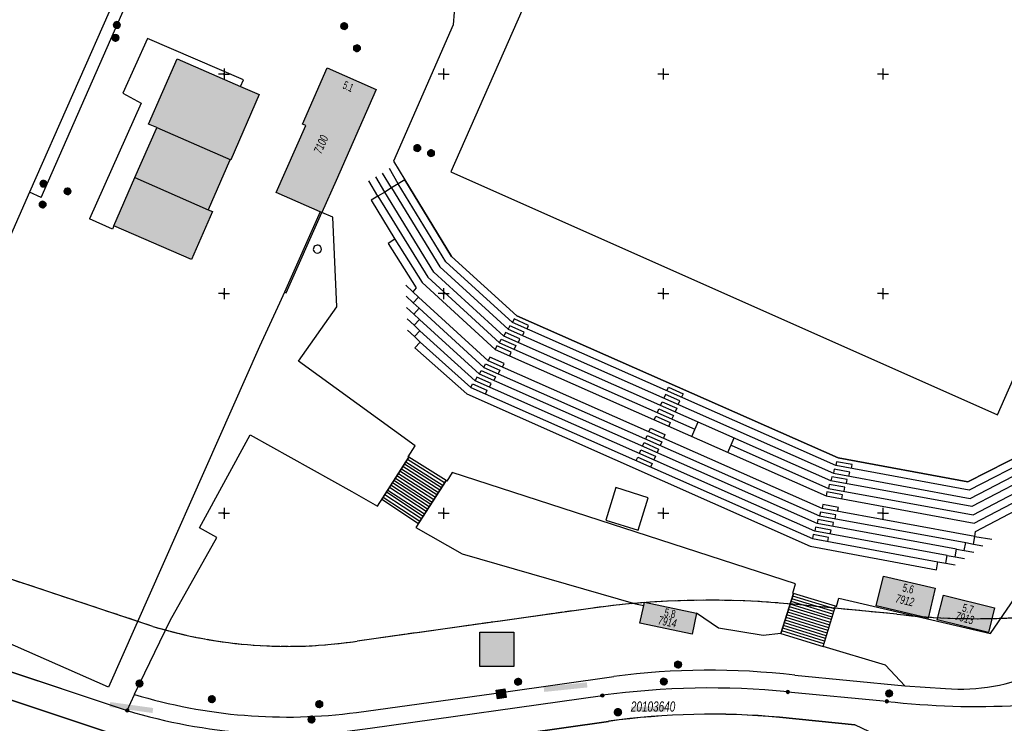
# Model space of a CAD drawing. Header units: metres. Extents: x 2695560 to 2696939, y 1260491 to 1262050.
# Tile 905 of 1005: x 2696253 to 2696365, y 1261801 to 1261881. Entities that reach past the tile are written whole.
import ezdxf

# ---------------------------------------------------------------- set-up
doc = ezdxf.new("R2010")
doc.units = ezdxf.units.M
doc.linetypes.add('ALL_S25', pattern=[1.06, 0.8, -0.26])
doc.linetypes.add('AUSGEZOGEN', pattern=[0])
for name, color, linetype in [('XR$1$AV_Flächen (EO)', 7, 'AUSGEZOGEN'), ('XR$1$AV_Gebäudeflächen (BB)', 7, 'AUSGEZOGEN'), ('XR$1$AV_Grenzpunkte', 7, 'AUSGEZOGEN'), ('XR$1$AV_Haus-Nr.', 7, 'AUSGEZOGEN'), ('XR$1$AV_Koordinatennetzpunkte', 7, 'AUSGEZOGEN'), ('XR$1$AV_Lagefixpunkt-Nr.', 7, 'AUSGEZOGEN'), ('XR$1$AV_Lagefixpunkte', 7, 'AUSGEZOGEN'), ('XR$1$AV_Linien (BB)', 7, 'AUSGEZOGEN'), ('XR$1$AV_Linien (EO)', 7, 'AUSGEZOGEN'), ('XR$1$AV_Versicherung-Nr.', 7, 'AUSGEZOGEN'), ('XR$1$AV_Waldflächen', 7, 'AUSGEZOGEN'), ('XR$1$AW_LK_Schachtdeckel', 24, 'AUSGEZOGEN'), ('XR$1$EW_LK_Knoten', 1, 'AUSGEZOGEN'), ('XR$1$Liegenschaftsgrenzen', 7, 'AUSGEZOGEN'), ('XR$1$PFAV', 255, 'AUSGEZOGEN'), ('XR$1$PFAW', 255, 'AUSGEZOGEN'), ('XR$1$PFEW', 255, 'AUSGEZOGEN'), ('XR$1$RP_Abstandslinie', 7, 'AUSGEZOGEN')]:
    doc.layers.add(name, color=color, linetype=linetype)
doc.styles.add('ARIAL', font='arial.ttf')

# ---------------------------------------------------------------- blocks, each defined once
blk = doc.blocks.new('COMPLEXOBJECT_430')
at = {"layer": 'XR$1$AV_Linien (BB)', "color": 7, "linetype": 'AUSGEZOGEN', "transparency": 33554687}
for p, q in [((6338.22, 11801.76), (6346.8, 11800.92)), ((6291.89, 11797.49), (6318.76, 11801.3))]:
    blk.add_line(p, q, dxfattribs=at)
blk.add_lwpolyline([(6165.96, 11830.83), (6182.5, 11826.47), (6261.63, 11800.1)], dxfattribs=at)
blk.add_arc((6330.48, 11717.49), 84.62, 84.7584, 97.9626, dxfattribs=at)
blk = doc.blocks.new('COMPLEXOBJECT_747')
at = {"layer": 'XR$1$AV_Linien (BB)', "color": 7, "linetype": 'AUSGEZOGEN', "transparency": 33554687}
blk.add_line((6339.97, 11806.56), (6352.49, 11805.34), dxfattribs=at)
blk.add_lwpolyline([(6290.08, 11802.31), (6306.83, 11804.63), (6319.38, 11806.41)], dxfattribs=at)
for centre, radius, start, end in [((6330.29, 11722.71), 84.41, 83.4183, 97.4277), ((6282.16, 11861.44), 59.65, 253.0732, 277.6306)]:
    blk.add_arc(centre, radius, start, end, dxfattribs=at)
blk = doc.blocks.new('COMPLEXOBJECT_779')
at = {"layer": 'XR$1$AV_Linien (BB)', "color": 7, "linetype": 'AUSGEZOGEN', "transparency": 33554687}
blk.add_line((6352.49, 11805.34), (6357.14, 11805.04), dxfattribs=at)
for centre, radius, start, end in [((6364.17, 11813.78), 7.76, 297.8556, 335.436), ((6358.88, 11826.36), 21.39, 265.3318, 294.6339)]:
    blk.add_arc(centre, radius, start, end, dxfattribs=at)
blk = doc.blocks.new('COMPLEXOBJECT_1132')
at = {"layer": 'XR$1$AV_Linien (EO)', "color": 7, "linetype": 'AUSGEZOGEN', "transparency": 33554687}
for centre, start, end in [((6285.62, 11855.06), 63.501, 245.497), ((6285.63, 11855.06), 245.4598, 63.5382)]:
    blk.add_arc(centre, 0.458, start, end, dxfattribs=at)
blk = doc.blocks.new('COMPLEXOBJECT_1219')
at = {"layer": 'XR$1$Liegenschaftsgrenzen', "color": 7, "linetype": 'AUSGEZOGEN', "transparency": 33554687}
for p, q in [((6291.63, 11800.54), (6318.07, 11804.25)), ((6339.18, 11804.65), (6350.44, 11803.58))]:
    blk.add_line(p, q, dxfattribs=at)
blk.add_lwpolyline([(6166.85, 11833.65), (6182.85, 11829.53), (6263.99, 11802.54)], dxfattribs=at)
for centre, radius, start, end in [((6330.32, 11715.11), 89.99, 84.3501, 97.8215), ((6360.7, 11892.95), 89.96, 263.4555, 273.0352), ((6282.25, 11862.82), 62.99, 253.1415, 278.5621)]:
    blk.add_arc(centre, radius, start, end, dxfattribs=at)
blk = doc.blocks.new('BWAV1')
at = {"layer": 'XR$1$PFAV', "transparency": 33554687}
blk.add_hatch(color=7, dxfattribs=at).paths.add_polyline_path([(0.67, 0), (0.66, 0.13), (0.62, 0.26), (0.55, 0.38), (0.46, 0.49), (0.35, 0.57), (0.23, 0.63), (0.1, 0.66), (-0.03, 0.67), (-0.17, 0.65), (-0.3, 0.6), (-0.41, 0.53), (-0.51, 0.44), (-0.59, 0.33), (-0.64, 0.2), (-0.67, 0.07), (-0.67, -0.07), (-0.64, -0.2), (-0.59, -0.33), (-0.51, -0.44), (-0.41, -0.53), (-0.3, -0.6), (-0.17, -0.65), (-0.03, -0.67), (0.1, -0.66), (0.23, -0.63), (0.35, -0.57), (0.46, -0.49), (0.55, -0.38), (0.62, -0.26), (0.66, -0.13)])
at = {"color": 7, "transparency": 33554687}
for radius, start, end in [(0.5, 91.1948, 268.8052), (0.326, 91.1948, 268.8052), (0.5, 268.8052, 91.1948), (0.326, 268.8052, 91.1948)]:
    blk.add_arc((0, 0), radius, start, end, dxfattribs=at)
at = {"layer": 'XR$1$PFAV', "transparency": 33554687}
blk.add_circle((0, 0), 0.5, dxfattribs=at)
blk = doc.blocks.new('BAV15')
at = {"layer": 'XR$1$PFAV', "transparency": 33554687}
blk.add_hatch(color=7, dxfattribs=at).paths.add_polyline_path([(0.5, 0), (0.49, 0.1), (0.46, 0.2), (0.41, 0.29), (0.34, 0.36), (0.26, 0.42), (0.17, 0.47), (0.08, 0.49), (-0.03, 0.5), (-0.13, 0.48), (-0.22, 0.45), (-0.31, 0.4), (-0.38, 0.33), (-0.44, 0.24), (-0.48, 0.15), (-0.5, 0.05), (-0.5, -0.05), (-0.48, -0.15), (-0.44, -0.24), (-0.38, -0.33), (-0.31, -0.4), (-0.22, -0.45), (-0.13, -0.48), (-0.03, -0.5), (0.08, -0.49), (0.17, -0.47), (0.26, -0.42), (0.34, -0.36), (0.41, -0.29), (0.46, -0.2), (0.49, -0.1)])
at = {"color": 7, "transparency": 33554687}
for start, end in [(90, 270), (270, 90)]:
    blk.add_arc((0, 0), 0.5, start, end, dxfattribs=at)
at = {"layer": 'XR$1$PFAV', "transparency": 33554687}
blk.add_circle((0, 0), 0.5, dxfattribs=at)
blk = doc.blocks.new('BAV2041')
at = {"color": 7, "transparency": 33554687}
for p, q in [((-0.05, 0), (-0.5, 0)), ((0, 0.5), (0, 0.05)), ((0.05, 0), (0.5, 0)), ((0, -0.05), (0, -0.5))]:
    blk.add_line(p, q, dxfattribs=at)
blk.add_circle((0, 0), 0.05, dxfattribs=at)
for start, end in [(90, 270), (270, 90)]:
    blk.add_arc((0, 0), 0.05, start, end, dxfattribs=at)
blk = doc.blocks.new('COMPLEXOBJECT_1446')
at = {"layer": 'XR$1$RP_Abstandslinie', "color": 7, "linetype": 'AUSGEZOGEN', "transparency": 33554687}
for p, q in [((6316.71, 11814.16), (6290.14, 11810.43)), ((6351.58, 11813.51), (6340.16, 11814.6))]:
    blk.add_line(p, q, dxfattribs=at)
blk.add_lwpolyline([(6266.89, 11812.11), (6185.73, 11839.11), (6167.62, 11843.88)], dxfattribs=at)
for centre, radius, start, end in [((6330.3, 11715.11), 99.98, 84.3391, 97.8107), ((6360.64, 11893.02), 80.03, 263.4971, 273.0705), ((6282.24, 11862.84), 53, 253.1636, 278.5706)]:
    blk.add_arc(centre, radius, start, end, dxfattribs=at)
blk = doc.blocks.new('COMPLEXOBJECT_1465')
at = {"layer": 'XR$1$RP_Abstandslinie', "color": 7, "linetype": 'ALL_S25', "transparency": 33554687}
for p, q in [((6316.71, 11814.16), (6290.14, 11810.43)), ((6351.58, 11813.51), (6340.16, 11814.6))]:
    blk.add_line(p, q, dxfattribs=at)
blk.add_lwpolyline([(6266.89, 11812.11), (6185.73, 11839.11), (6167.62, 11843.88), (6165.66, 11844.4)], dxfattribs=at)
for centre, radius, start, end in [((6330.3, 11715.11), 99.98, 84.3391, 97.8107), ((6360.64, 11893.02), 80.03, 263.4971, 273.0705), ((6282.24, 11862.84), 53, 253.1636, 278.5706)]:
    blk.add_arc(centre, radius, start, end, dxfattribs=at)
blk = doc.blocks.new('BAW2082')
at = {"layer": 'XR$1$PFAW', "transparency": 33554687}
blk.add_hatch(color=7, dxfattribs=at).paths.add_polyline_path([(0.51, 0), (0.5, 0.1), (0.47, 0.19), (0.42, 0.28), (0.35, 0.36), (0.27, 0.42), (0.18, 0.47), (0.08, 0.49), (-0.02, 0.5), (-0.12, 0.48), (-0.21, 0.45), (-0.3, 0.39), (-0.37, 0.32), (-0.43, 0.24), (-0.47, 0.15), (-0.49, 0.05), (-0.49, -0.05), (-0.47, -0.15), (-0.43, -0.25), (-0.37, -0.33), (-0.3, -0.4), (-0.21, -0.45), (-0.12, -0.49), (-0.02, -0.5), (0.08, -0.5), (0.18, -0.47), (0.27, -0.43), (0.35, -0.37), (0.42, -0.29), (0.47, -0.2), (0.5, -0.1)])
at = {"transparency": 33554687}
for start, end in [(91.1948, 268.8052), (268.8052, 91.1948)]:
    blk.add_arc((0.01, 0), 0.5, start, end, dxfattribs=at)
at = {"layer": 'XR$1$PFAW', "transparency": 33554687}
blk.add_circle((0.01, 0), 0.5, dxfattribs=at)
blk = doc.blocks.new('BAW2087')
at = {"lineweight": 25, "true_color": 0x000000, "transparency": 33554687}
h = blk.add_hatch(color=18, dxfattribs=at)
h.paths.add_polyline_path([(-0.5, 0.5), (-0.5, -0.5), (0.5, -0.5), (0.5, 0.5)])
h.paths.add_polyline_path([(0.34, -0.07), (0.32, -0.14), (0.28, -0.2), (0.24, -0.25), (0.18, -0.29), (0.12, -0.32), (0.05, -0.34), (-0.02, -0.34), (-0.09, -0.33), (-0.15, -0.31), (-0.21, -0.27), (-0.26, -0.22), (-0.3, -0.17), (-0.33, -0.1), (-0.34, -0.03), (-0.34, 0.03), (-0.33, 0.1), (-0.3, 0.17), (-0.26, 0.22), (-0.21, 0.27), (-0.15, 0.31), (-0.09, 0.33), (-0.02, 0.34), (0.05, 0.34), (0.12, 0.32), (0.18, 0.29), (0.24, 0.25), (0.28, 0.2), (0.32, 0.14), (0.34, 0.07), (0.34, 0)], flags=16)
at = {"layer": 'XR$1$PFAW', "lineweight": 25, "transparency": 33554687}
blk.add_hatch(color=7, dxfattribs=at).paths.add_polyline_path([(0.34, 0), (0.34, 0.07), (0.32, 0.14), (0.28, 0.2), (0.24, 0.25), (0.18, 0.29), (0.12, 0.32), (0.05, 0.34), (-0.02, 0.34), (-0.09, 0.33), (-0.15, 0.31), (-0.21, 0.27), (-0.26, 0.22), (-0.3, 0.17), (-0.33, 0.1), (-0.34, 0.03), (-0.34, -0.03), (-0.33, -0.1), (-0.3, -0.17), (-0.26, -0.22), (-0.21, -0.27), (-0.15, -0.31), (-0.09, -0.33), (-0.02, -0.34), (0.05, -0.34), (0.12, -0.32), (0.18, -0.29), (0.24, -0.25), (0.28, -0.2), (0.32, -0.14), (0.34, -0.07)])
at = {"lineweight": 25, "transparency": 33554687}
for p, q in [((-0.5, 0.5, 0.99), (0.5, 0.5, 0.99)), ((-0.5, -0.5, 0.99), (-0.5, 0.5, 0.99)), ((0.5, 0.5, 0.99), (0.5, -0.5, 0.99)), ((0.5, -0.5, 0.99), (-0.5, -0.5, 0.99))]:
    blk.add_line(p, q, dxfattribs=at)
blk.add_circle((0, 0), 0.344, dxfattribs=at)
at = {"layer": 'XR$1$PFAW', "lineweight": 25, "transparency": 33554687}
blk.add_line((-0.5, 0.5), (0.5, 0.5), dxfattribs=at)
at = {"layer": 'XR$1$PFAW', "color": 31, "lineweight": 25, "transparency": 33554687}
for p, q in [((-0.5, -0.5), (-0.5, 0.5)), ((0.5, 0.5), (0.5, -0.5)), ((0.5, -0.5), (-0.5, -0.5))]:
    blk.add_line(p, q, dxfattribs=at)
at = {"layer": 'XR$1$PFAW', "lineweight": 25, "transparency": 33554687}
blk.add_circle((0, 0), 0.344, dxfattribs=at)
blk = doc.blocks.new('BAW2088')
at = {"layer": 'XR$1$PFAW', "transparency": 33554687}
blk.add_hatch(color=253, dxfattribs=at).paths.add_polyline_path([(0.51, 0), (0.5, 0.1), (0.47, 0.2), (0.42, 0.29), (0.35, 0.36), (0.27, 0.42), (0.18, 0.47), (0.09, 0.49), (-0.01, 0.5), (-0.11, 0.48), (-0.21, 0.45), (-0.3, 0.4), (-0.37, 0.33), (-0.43, 0.24), (-0.47, 0.15), (-0.49, 0.05), (-0.49, -0.05), (-0.47, -0.15), (-0.43, -0.24), (-0.37, -0.33), (-0.3, -0.4), (-0.21, -0.45), (-0.11, -0.48), (-0.01, -0.5), (0.09, -0.49), (0.18, -0.47), (0.27, -0.42), (0.35, -0.36), (0.42, -0.29), (0.47, -0.2), (0.5, -0.1)])
at = {"transparency": 33554687}
for start, end in [(91.1948, 268.8052), (268.8052, 91.1948)]:
    blk.add_arc((0.01, 0), 0.5, start, end, dxfattribs=at)
at = {"layer": 'XR$1$PFAW', "transparency": 33554687}
blk.add_circle((0.01, 0), 0.5, dxfattribs=at)
blk = doc.blocks.new('BEWLP2549_S')
at = {"layer": 'XR$1$PFEW', "transparency": 33554687}
blk.add_hatch(color=7, dxfattribs=at).paths.add_polyline_path([(0.5, 0), (0.49, 0.1), (0.46, 0.2), (0.41, 0.29), (0.34, 0.36), (0.26, 0.42), (0.17, 0.47), (0.08, 0.49), (-0.03, 0.5), (-0.13, 0.48), (-0.22, 0.45), (-0.31, 0.4), (-0.38, 0.33), (-0.44, 0.24), (-0.48, 0.15), (-0.5, 0.05), (-0.5, -0.05), (-0.48, -0.15), (-0.44, -0.24), (-0.38, -0.33), (-0.31, -0.4), (-0.22, -0.45), (-0.13, -0.48), (-0.03, -0.5), (0.08, -0.49), (0.17, -0.47), (0.26, -0.42), (0.34, -0.36), (0.41, -0.29), (0.46, -0.2), (0.49, -0.1)])
at = {"color": 1, "transparency": 33554687}
for p, q in [((0.35, -0.35), (-0.35, 0.35)), ((-0.35, -0.35), (0.35, 0.35))]:
    blk.add_line(p, q, dxfattribs=at)
for start, end in [(91.3809, 268.6191), (268.6191, 91.3809)]:
    blk.add_arc((0, 0), 0.5, start, end, dxfattribs=at)
at = {"layer": 'XR$1$PFEW', "transparency": 33554687}
blk.add_circle((0, 0), 0.5, dxfattribs=at)
blk = doc.blocks.new('COMPLEXOBJECT_2824')
at = {"layer": 'XR$1$RP_Abstandslinie', "color": 7, "linetype": 'AUSGEZOGEN', "transparency": 33554687}
blk.add_line((6318.76, 11801.3), (6291.89, 11797.49), dxfattribs=at)
for points in [[(6261.63, 11800.1), (6182.5, 11826.47), (6164.72, 11831.15)], [(6236.59, 11778.15), (6266.22, 11771.22), (6315.55, 11767.86), (6349.71, 11768.35), (6373.01, 11752.96), (6389.05, 11726.98), (6404.24, 11718.92), (6407.67, 11724.74), (6416.41, 11739.45), (6416.53, 11741.62), (6412.23, 11746.27), (6399.1, 11765.34), (6389.69, 11775.24), (6378.1, 11785.97), (6346.8, 11800.92), (6338.22, 11801.76)]]:
    blk.add_lwpolyline(points, dxfattribs=at)
blk.add_arc((6330.49, 11717.57), 84.55, 84.7555, 97.9714, dxfattribs=at)

msp = doc.modelspace()

# ---------------------------------------------------------------- hatches: boundary and pattern name
at = {"transparency": 33554687}
for points in [[(2696305.1, 1261811.26), (2696305.1, 1261807.36), (2696308.95, 1261807.36), (2696308.95, 1261811.26)], [(2696312.36, 1261805.03), (2696312.42, 1261804.46), (2696317.33, 1261804.97), (2696317.27, 1261805.55)], [(2696263.02, 1261803.31), (2696262.95, 1261802.74), (2696267.83, 1261802.06), (2696267.91, 1261802.63)], [(2696322.28, 1261802.8), (2696322.28, 1261802.2), (2696326.21, 1261802.2), (2696326.21, 1261802.8)]]:
    msp.add_hatch(color=7, dxfattribs=at).paths.add_polyline_path(points)
at = {"layer": 'XR$1$AV_Gebäudeflächen (BB)', "true_color": 0xd2d2d2, "transparency": 33554687}
for points in [[(2696263.41, 1261857.55), (2696272.26, 1261853.71), (2696274.65, 1261859.15), (2696274.16, 1261859.37), (2696276.61, 1261864.93), (2696276.67, 1261865.07), (2696276.75, 1261865.04), (2696279.99, 1261872.47), (2696277.84, 1261873.41), (2696270.64, 1261876.54), (2696267.37, 1261869.12), (2696268.32, 1261868.71), (2696268.27, 1261868.6), (2696265.83, 1261863.03)], [(2696287.1, 1261859.05), (2696288.72, 1261862.71), (2696293.29, 1261873.07), (2696287.73, 1261875.53), (2696284.9, 1261869.11), (2696285.27, 1261868.94), (2696281.92, 1261861.33), (2696286.9, 1261859.14)], [(2696351.02, 1261817.66), (2696350.22, 1261814.25), (2696356.11, 1261812.86), (2696356.92, 1261816.27)], [(2696329.76, 1261813.42), (2696323.84, 1261814.68), (2696323.76, 1261814.31), (2696323.32, 1261812.3), (2696329.24, 1261811.04)], [(2696357.85, 1261815.48), (2696357.16, 1261812.67), (2696362.98, 1261811.23), (2696363.68, 1261814.05)]]:
    msp.add_hatch(color=254, dxfattribs=at).paths.add_polyline_path(points)
at = {"layer": 'XR$1$AV_Waldflächen', "transparency": 33554687}
h = msp.add_hatch(dxfattribs=at)
h.set_pattern_fill('MUSTER', scale=15000, style=0, pattern_type=2)
h.set_pattern_definition([(0, (2725855, 1291000), (15000, 15000), [15000, -15000]), (90, (2725855, 1291000), (-15000, 15000), [15000, -15000])])
h.paths.add_polyline_path([(2696417.38, 1261739.26), (2696417.5, 1261741.43), (2696413.2, 1261746.08), (2696400.07, 1261765.15), (2696390.66, 1261775.05), (2696379.07, 1261785.78), (2696347.77, 1261800.73), (2696339.19, 1261801.57), (2696338.56, 1261801.62), (2696337.93, 1261801.67), (2696337.3, 1261801.72), (2696336.68, 1261801.76), (2696336.05, 1261801.8), (2696335.42, 1261801.83), (2696334.79, 1261801.86), (2696334.16, 1261801.88), (2696333.53, 1261801.9), (2696332.9, 1261801.91), (2696332.28, 1261801.92), (2696331.65, 1261801.92), (2696331.02, 1261801.92), (2696330.39, 1261801.92), (2696329.76, 1261801.91), (2696329.13, 1261801.89), (2696328.5, 1261801.87), (2696327.87, 1261801.85), (2696327.24, 1261801.82), (2696326.62, 1261801.78), (2696325.99, 1261801.75), (2696325.36, 1261801.7), (2696324.73, 1261801.66), (2696324.11, 1261801.6), (2696323.48, 1261801.55), (2696322.85, 1261801.48), (2696322.23, 1261801.42), (2696321.6, 1261801.35), (2696320.98, 1261801.27), (2696320.36, 1261801.19), (2696319.73, 1261801.11), (2696292.86, 1261797.3), (2696291.88, 1261797.16), (2696290.9, 1261797.03), (2696289.92, 1261796.92), (2696288.93, 1261796.83), (2696287.95, 1261796.75), (2696286.96, 1261796.68), (2696285.97, 1261796.63), (2696284.98, 1261796.6), (2696284, 1261796.58), (2696283.01, 1261796.57), (2696282.02, 1261796.58), (2696281.03, 1261796.6), (2696280.04, 1261796.64), (2696279.05, 1261796.7), (2696278.07, 1261796.77), (2696277.08, 1261796.85), (2696276.1, 1261796.95), (2696275.12, 1261797.07), (2696274.14, 1261797.2), (2696273.16, 1261797.34), (2696272.18, 1261797.5), (2696271.21, 1261797.68), (2696270.24, 1261797.87), (2696269.27, 1261798.07), (2696268.31, 1261798.29), (2696267.35, 1261798.52), (2696266.39, 1261798.77), (2696265.44, 1261799.03), (2696264.49, 1261799.31), (2696263.54, 1261799.6), (2696262.6, 1261799.91), (2696183.47, 1261826.28), (2696166.93, 1261830.64), (2696165.69, 1261830.96), (2696165.65, 1261830.97), (2696165.62, 1261830.97), (2696165.58, 1261830.97), (2696165.55, 1261830.97), (2696165.51, 1261830.96), (2696165.48, 1261830.96), (2696165.44, 1261830.95), (2696165.41, 1261830.94), (2696165.37, 1261830.93), (2696165.34, 1261830.92), (2696165.31, 1261830.91), (2696165.28, 1261830.89), (2696165.24, 1261830.88), (2696165.21, 1261830.86), (2696165.19, 1261830.84), (2696165.16, 1261830.82), (2696165.13, 1261830.8), (2696165.1, 1261830.78), (2696165.08, 1261830.75), (2696165.05, 1261830.72), (2696165.03, 1261830.7), (2696165.01, 1261830.67), (2696164.99, 1261830.64), (2696164.97, 1261830.61), (2696164.95, 1261830.58), (2696164.94, 1261830.55), (2696164.92, 1261830.52), (2696164.91, 1261830.48), (2696164.9, 1261830.45), (2696164.89, 1261830.42), (2696164.88, 1261830.38), (2696163.01, 1261821.13), (2696207.02, 1261809.6), (2696247.41, 1261796.64), (2696249.16, 1261796.09), (2696253.43, 1261794.73), (2696273.31, 1261788.41), (2696288.79, 1261786.68), (2696303.46, 1261788.02), (2696336.46, 1261790.44), (2696350.95, 1261790.14), (2696363.67, 1261786.19), (2696374.53, 1261779.72), (2696387.77, 1261765.93), (2696394.84, 1261755.81), (2696403.3, 1261739.64), (2696405.65, 1261736.69), (2696412.26, 1261731.08), (2696415.8, 1261737.01), (2696415.98, 1261736.91)], flags=0)

# ---------------------------------------------------------------- linework, layer by layer
at = {"color": 24, "lineweight": -3, "transparency": 33554687}
msp.add_lwpolyline([(2696305.1, 1261811.26), (2696308.95, 1261811.26), (2696308.95, 1261807.36), (2696305.1, 1261807.36), (2696305.1, 1261811.26)], close=True, dxfattribs=at)
at = {"layer": 'XR$1$AV_Flächen (EO)', "color": 7, "linetype": 'AUSGEZOGEN', "transparency": 33554687}
for points in [[(2696407.38, 1261922.5), (2696367.35, 1261831.81), (2696360.65, 1261828.37), (2696345.89, 1261831.1), (2696309.3, 1261847.28), (2696301.88, 1261854.05), (2696296.56, 1261862.78), (2696295.8, 1261862.31), (2696295.04, 1261861.84), (2696294.26, 1261861.38), (2696293.49, 1261860.92), (2696292.73, 1261860.44), (2696295.42, 1261856)], [(2696295.42, 1261856), (2696294.67, 1261855.53), (2696297.84, 1261850.48), (2696297.45, 1261850.03), (2696298.11, 1261849.41), (2696297.5, 1261848.76), (2696298.17, 1261848.15), (2696297.56, 1261847.49), (2696298.21, 1261846.86), (2696297.61, 1261846.21), (2696298.25, 1261845.58), (2696297.65, 1261844.94), (2696298.31, 1261844.3), (2696297.7, 1261843.63), (2696303.6, 1261838.39), (2696342.68, 1261821.07), (2696357.07, 1261818.36), (2696357.23, 1261819.28), (2696358.13, 1261819.13), (2696358.29, 1261819.99), (2696359.19, 1261819.84), (2696359.33, 1261820.71), (2696360.23, 1261820.55), (2696360.4, 1261821.46), (2696361.29, 1261821.3), (2696361.43, 1261822.17), (2696361.52, 1261822.72), (2696371.5, 1261827.96)]]:
    msp.add_lwpolyline(points, dxfattribs=at)
for points in [[(2696287.1, 1261859.05), (2696286.9, 1261859.14), (2696282.85, 1261849.98), (2696283.03, 1261849.9), (2696287.1, 1261859.05)], [(2696297.02, 1261831.18), (2696293.94, 1261826.39), (2696298.09, 1261823.63), (2696301.25, 1261828.52), (2696297.02, 1261831.18)], [(2696319.42, 1261824.03), (2696323.12, 1261822.87), (2696324.25, 1261826.56), (2696320.56, 1261827.72), (2696319.42, 1261824.03)], [(2696345.57, 1261814.22), (2696340.79, 1261815.68), (2696339.37, 1261811.1), (2696344.16, 1261809.65), (2696345.57, 1261814.22)]]:
    msp.add_lwpolyline(points, close=True, dxfattribs=at)
at = {"layer": 'XR$1$AV_Linien (BB)', "color": 7, "linetype": 'AUSGEZOGEN', "transparency": 33554687}
for p, q in [((2696276.16, 1261911.92), (2696253.83, 1261861.36)), ((2696255.17, 1261860.77), (2696277.38, 1261911.38)), ((2696288.72, 1261862.71), (2696287.1, 1261859.05)), ((2696253.83, 1261861.36), (2696232.59, 1261813.27)), ((2696255.17, 1261860.77), (2696253.83, 1261861.36)), ((2696287.1, 1261859.05), (2696286.9, 1261859.14)), ((2696272.26, 1261853.71), (2696263.41, 1261857.55)), ((2696323.32, 1261812.3), (2696323.76, 1261814.31)), ((2696235.75, 1261812.07), (2696264.96, 1261802.35)), ((2696264.96, 1261802.35), (2696265.77, 1261804.18))]:
    msp.add_line(p, q, dxfattribs=at)
for points in [[(2696342.09, 1261955.13), (2696301.77, 1261863.67), (2696364, 1261836.02), (2696403.03, 1261924.68)], [(2696302.85, 1261890.54), (2696302.04, 1261880.42), (2696295.27, 1261864.91), (2696296.56, 1261862.78), (2696301.88, 1261854.05), (2696309.3, 1261847.28), (2696345.89, 1261831.1), (2696360.65, 1261828.37), (2696367.35, 1261831.81)], [(2696277.84, 1261873.41), (2696278.17, 1261874.15), (2696267.26, 1261878.87), (2696264.46, 1261872.62), (2696266.54, 1261871.51), (2696260.64, 1261858.34)], [(2696263.41, 1261857.55), (2696265.83, 1261863.03), (2696268.27, 1261868.6), (2696268.32, 1261868.71), (2696267.37, 1261869.12), (2696270.64, 1261876.54), (2696277.84, 1261873.41)], [(2696286.9, 1261859.14), (2696281.92, 1261861.33), (2696285.27, 1261868.94), (2696284.9, 1261869.11), (2696287.73, 1261875.53), (2696293.29, 1261873.07), (2696288.72, 1261862.71)], [(2696277.84, 1261873.41), (2696279.99, 1261872.47), (2696276.75, 1261865.04), (2696276.67, 1261865.07), (2696276.61, 1261864.93), (2696274.16, 1261859.37), (2696274.65, 1261859.15), (2696272.26, 1261853.71)], [(2696263.41, 1261857.55), (2696263.27, 1261857.17), (2696260.64, 1261858.34)], [(2696265.77, 1261804.18), (2696265.77, 1261804.2), (2696269.85, 1261812.6), (2696275.16, 1261822.04), (2696273.19, 1261823.14), (2696278.93, 1261833.75), (2696290.51, 1261827.27), (2696293.44, 1261825.62), (2696297.02, 1261831.18), (2696296.95, 1261831.23), (2696297.74, 1261832.48), (2696284.46, 1261842.13), (2696288.83, 1261848.3), (2696288.34, 1261858.51), (2696287.1, 1261859.05)], [(2696286.9, 1261859.14), (2696282.85, 1261849.98), (2696282.27, 1261848.71)], [(2696282.27, 1261848.71), (2696280.02, 1261843.8), (2696262.84, 1261805), (2696237.15, 1261816.3), (2696235.75, 1261812.07)], [(2696339.37, 1261811.1), (2696340.79, 1261815.68), (2696340.71, 1261815.71), (2696341.03, 1261816.78), (2696301.94, 1261829.44), (2696301.33, 1261828.47), (2696301.25, 1261828.52), (2696297.79, 1261823.17), (2696303.06, 1261820.2), (2696322.79, 1261814.51), (2696323.76, 1261814.31)], [(2696353.46, 1261805.16), (2696351.28, 1261807.5), (2696344.16, 1261809.65), (2696345.57, 1261814.22), (2696345.67, 1261814.19), (2696345.96, 1261815.15), (2696363.2, 1261811.11), (2696371.16, 1261822.7), (2696372.73, 1261825.97), (2696374.11, 1261828.49)], [(2696323.76, 1261814.31), (2696323.84, 1261814.68), (2696329.76, 1261813.42)], [(2696329.76, 1261813.42), (2696329.24, 1261811.04), (2696323.32, 1261812.3)], [(2696339.37, 1261811.1), (2696337.35, 1261810.88), (2696332.26, 1261811.72), (2696329.76, 1261813.42)]]:
    msp.add_lwpolyline(points, dxfattribs=at)
for points in [[(2696351.02, 1261817.66), (2696356.92, 1261816.27), (2696356.11, 1261812.86), (2696350.22, 1261814.25), (2696351.02, 1261817.66)], [(2696357.85, 1261815.48), (2696363.68, 1261814.05), (2696362.98, 1261811.23), (2696357.16, 1261812.67), (2696357.85, 1261815.48)]]:
    msp.add_lwpolyline(points, close=True, dxfattribs=at)
at = {"layer": 'XR$1$AV_Linien (EO)', "color": 7, "linetype": 'AUSGEZOGEN', "transparency": 33554687}
for p, q in [((2696268.32, 1261868.71), (2696276.75, 1261865.04)), ((2696295.8, 1261862.31), (2696294.79, 1261864.05)), ((2696265.83, 1261863.03), (2696274.16, 1261859.37)), ((2696293.49, 1261860.92), (2696292.46, 1261862.64)), ((2696294.26, 1261861.38), (2696293.24, 1261863.11)), ((2696295.04, 1261861.84), (2696294.01, 1261863.54)), ((2696297.45, 1261850.03), (2696296.65, 1261850.79)), ((2696297.5, 1261848.76), (2696296.72, 1261849.52)), ((2696297.56, 1261847.49), (2696296.76, 1261848.24)), ((2696297.61, 1261846.21), (2696296.8, 1261846.96)), ((2696297.65, 1261844.94), (2696296.84, 1261845.67)), ((2696329.22, 1261833.55), (2696329.95, 1261835.2)), ((2696333.33, 1261831.74), (2696334.05, 1261833.38)), ((2696300.55, 1261827.43), (2696296.34, 1261830.12)), ((2696300.73, 1261827.7), (2696296.51, 1261830.39)), ((2696296.68, 1261830.65), (2696300.9, 1261827.98)), ((2696301.08, 1261828.25), (2696296.85, 1261830.92)), ((2696299.85, 1261826.35), (2696295.65, 1261829.05)), ((2696295.82, 1261829.32), (2696300.03, 1261826.62)), ((2696300.2, 1261826.89), (2696295.99, 1261829.58)), ((2696296.16, 1261829.85), (2696300.38, 1261827.16)), ((2696299.15, 1261825.26), (2696294.96, 1261827.99)), ((2696299.33, 1261825.53), (2696295.13, 1261828.25)), ((2696299.5, 1261825.8), (2696295.31, 1261828.52)), ((2696295.48, 1261828.79), (2696299.68, 1261826.08)), ((2696298.44, 1261824.17), (2696294.27, 1261826.92)), ((2696298.62, 1261824.45), (2696294.45, 1261827.19)), ((2696294.62, 1261827.45), (2696298.8, 1261824.72)), ((2696298.97, 1261824.99), (2696294.79, 1261827.72)), ((2696294.1, 1261826.65), (2696298.27, 1261823.91)), ((2696361.29, 1261821.3), (2696362.35, 1261821.1)), ((2696361.43, 1261822.17), (2696363.38, 1261821.84)), ((2696360.23, 1261820.55), (2696361.31, 1261820.37)), ((2696358.13, 1261819.13), (2696359.2, 1261818.92)), ((2696359.19, 1261819.84), (2696360.26, 1261819.64)), ((2696345.19, 1261812.99), (2696340.41, 1261814.46)), ((2696345.28, 1261813.3), (2696340.51, 1261814.76)), ((2696345.38, 1261813.61), (2696340.6, 1261815.07)), ((2696345.47, 1261813.91), (2696340.7, 1261815.37)), ((2696344.91, 1261812.08), (2696340.13, 1261813.54)), ((2696345, 1261812.38), (2696340.22, 1261813.84)), ((2696345.1, 1261812.69), (2696340.32, 1261814.15)), ((2696344.53, 1261810.85), (2696339.75, 1261812.32)), ((2696344.62, 1261811.16), (2696339.85, 1261812.62)), ((2696344.72, 1261811.47), (2696339.94, 1261812.93)), ((2696344.81, 1261811.77), (2696340.03, 1261813.23)), ((2696344.24, 1261809.94), (2696339.47, 1261811.4)), ((2696344.34, 1261810.24), (2696339.56, 1261811.71)), ((2696344.43, 1261810.55), (2696339.66, 1261812.01))]:
    msp.add_line(p, q, dxfattribs=at)
for points in [[(2696408.2, 1261922.09), (2696368.04, 1261831.17), (2696360.79, 1261827.43), (2696345.61, 1261830.23), (2696308.82, 1261846.52), (2696301.21, 1261853.45), (2696295.8, 1261862.31)], [(2696409.8, 1261921.29), (2696369.42, 1261829.89), (2696361.08, 1261825.56), (2696345.06, 1261828.51), (2696307.83, 1261844.98), (2696299.86, 1261852.25), (2696294.26, 1261861.38)], [(2696295.04, 1261861.84), (2696300.54, 1261852.85), (2696308.32, 1261845.75), (2696345.34, 1261829.37), (2696360.92, 1261826.5), (2696368.73, 1261830.53), (2696409, 1261921.69)], [(2696333.69, 1261832.55), (2696344.78, 1261827.64), (2696361.23, 1261824.62), (2696370.1, 1261829.24), (2696410.58, 1261920.9)], [(2696295.42, 1261856), (2696298.51, 1261851.07), (2696306.85, 1261843.46), (2696344.51, 1261826.79), (2696361.37, 1261823.69), (2696370.8, 1261828.6), (2696411.38, 1261920.5)], [(2696293.49, 1261860.92), (2696299.18, 1261851.67), (2696307.34, 1261844.22), (2696329.58, 1261834.37)], [(2696361.43, 1261822.17), (2696344.05, 1261825.36), (2696306.03, 1261842.17), (2696298.11, 1261849.41)], [(2696298.17, 1261848.15), (2696305.53, 1261841.41), (2696343.77, 1261824.5), (2696360.4, 1261821.46)], [(2696310.46, 1261845.79), (2696310.64, 1261846.2), (2696309, 1261846.93), (2696308.82, 1261846.52)], [(2696359.33, 1261820.71), (2696343.49, 1261823.64), (2696305.05, 1261840.65), (2696298.21, 1261846.86)], [(2696309.96, 1261845.02), (2696310.15, 1261845.43), (2696308.5, 1261846.16), (2696308.32, 1261845.75)], [(2696358.29, 1261819.99), (2696343.21, 1261822.77), (2696304.55, 1261839.89), (2696298.25, 1261845.58)], [(2696309.48, 1261844.25), (2696309.66, 1261844.66), (2696308.01, 1261845.39), (2696307.83, 1261844.98)], [(2696298.31, 1261844.3), (2696304.07, 1261839.12), (2696342.94, 1261821.93), (2696357.23, 1261819.28)], [(2696308.49, 1261842.73), (2696308.67, 1261843.14), (2696307.03, 1261843.87), (2696306.85, 1261843.46)], [(2696307.34, 1261844.22), (2696307.52, 1261844.63), (2696309.17, 1261843.9), (2696308.98, 1261843.49)], [(2696307.68, 1261841.44), (2696307.86, 1261841.85), (2696306.22, 1261842.58), (2696306.03, 1261842.17)], [(2696305.53, 1261841.41), (2696305.72, 1261841.82), (2696307.36, 1261841.09), (2696307.18, 1261840.68)], [(2696306.2, 1261839.17), (2696306.38, 1261839.58), (2696304.73, 1261840.3), (2696304.55, 1261839.89)], [(2696305.05, 1261840.65), (2696305.23, 1261841.07), (2696306.88, 1261840.34), (2696306.69, 1261839.93)], [(2696304.07, 1261839.12), (2696304.25, 1261839.54), (2696305.9, 1261838.81), (2696305.72, 1261838.4)], [(2696326.39, 1261838.74), (2696326.57, 1261839.15), (2696328.22, 1261838.42), (2696328.04, 1261838.01)], [(2696327.68, 1261837.19), (2696327.86, 1261837.6), (2696326.21, 1261838.33), (2696326.03, 1261837.92)], [(2696325.66, 1261837.09), (2696325.85, 1261837.5), (2696327.5, 1261836.77), (2696327.31, 1261836.36)], [(2696324.94, 1261835.45), (2696325.12, 1261835.86), (2696326.77, 1261835.13), (2696326.59, 1261834.72)], [(2696325.3, 1261836.27), (2696325.48, 1261836.68), (2696327.13, 1261835.95), (2696326.95, 1261835.54)], [(2696323.97, 1261833.26), (2696324.15, 1261833.67), (2696325.8, 1261832.94), (2696325.62, 1261832.53)], [(2696324.33, 1261834.08), (2696324.51, 1261834.49), (2696326.16, 1261833.76), (2696325.98, 1261833.35)], [(2696323.61, 1261832.44), (2696323.79, 1261832.85), (2696325.44, 1261832.12), (2696325.26, 1261831.71)], [(2696322.88, 1261830.8), (2696323.06, 1261831.21), (2696324.71, 1261830.48), (2696324.53, 1261830.07)], [(2696323.25, 1261831.62), (2696323.43, 1261832.03), (2696325.07, 1261831.3), (2696324.89, 1261830.89)], [(2696347.38, 1261829.9), (2696347.46, 1261830.34), (2696345.69, 1261830.67), (2696345.61, 1261830.23)], [(2696346.83, 1261828.19), (2696346.91, 1261828.63), (2696345.14, 1261828.96), (2696345.06, 1261828.51)], [(2696347.11, 1261829.04), (2696347.19, 1261829.49), (2696345.42, 1261829.81), (2696345.34, 1261829.37)], [(2696346.55, 1261827.32), (2696346.63, 1261827.76), (2696344.86, 1261828.09), (2696344.78, 1261827.64)], [(2696346.28, 1261826.46), (2696346.36, 1261826.91), (2696344.59, 1261827.23), (2696344.51, 1261826.79)], [(2696345.82, 1261825.03), (2696345.9, 1261825.47), (2696344.13, 1261825.8), (2696344.05, 1261825.36)], [(2696345.55, 1261824.18), (2696345.63, 1261824.62), (2696343.86, 1261824.94), (2696343.77, 1261824.5)], [(2696345.26, 1261823.31), (2696345.35, 1261823.76), (2696343.58, 1261824.08), (2696343.49, 1261823.64)], [(2696344.71, 1261821.6), (2696344.79, 1261822.04), (2696343.02, 1261822.37), (2696342.94, 1261821.93)], [(2696344.98, 1261822.45), (2696345.07, 1261822.89), (2696343.3, 1261823.22), (2696343.21, 1261822.77)]]:
    msp.add_lwpolyline(points, dxfattribs=at)

# ---------------------------------------------------------------- block references
at = {"layer": 'XR$1$AV_Grenzpunkte', "color": 7, "linetype": 'AUSGEZOGEN', "lineweight": -3, "transparency": 33554687, "xscale": 0.3249999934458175, "yscale": 0.3249999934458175}
for p in [(2696340.15, 1261804.46), (2696319.04, 1261804.06), (2696351.41, 1261803.39), (2696264.96, 1261802.35)]:
    msp.add_blockref('BAV15', p, dxfattribs=at)
at = {"layer": 'XR$1$AV_Koordinatennetzpunkte', "color": 7, "linetype": 'AUSGEZOGEN', "lineweight": -3, "transparency": 33554687, "xscale": 1.25, "yscale": 1.25}
for p in [(2696275.97, 1261874.81), (2696300.97, 1261874.81), (2696325.97, 1261874.81), (2696350.97, 1261874.81), (2696275.97, 1261849.81), (2696300.97, 1261849.81), (2696325.97, 1261849.81), (2696350.97, 1261849.81), (2696275.97, 1261824.81), (2696300.97, 1261824.81), (2696325.97, 1261824.81), (2696350.97, 1261824.81)]:
    msp.add_blockref('BAV2041', p, dxfattribs=at)
at = {"layer": 'XR$1$AV_Lagefixpunkte', "color": 7, "linetype": 'AUSGEZOGEN', "lineweight": -3, "transparency": 33554687, "xscale": 0.7199999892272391, "yscale": 0.7199999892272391}
msp.add_blockref('BWAV1', (2696320.81, 1261802.15, 436.08), dxfattribs=at)
at = {"layer": 'XR$1$AV_Linien (BB)', "color": 7, "linetype": 'AUSGEZOGEN', "lineweight": -3, "transparency": 33554687}
for name in ['COMPLEXOBJECT_430', 'COMPLEXOBJECT_779', 'COMPLEXOBJECT_747']:
    msp.add_blockref(name, (2690000.97, 1249999.81), dxfattribs=at)
at = {"layer": 'XR$1$AV_Linien (EO)', "color": 7, "linetype": 'AUSGEZOGEN', "lineweight": -3, "transparency": 33554687}
msp.add_blockref('COMPLEXOBJECT_1132', (2690000.97, 1249999.81), dxfattribs=at)
at = {"layer": 'XR$1$AW_LK_Schachtdeckel', "color": 24, "linetype": 'AUSGEZOGEN', "lineweight": -3, "transparency": 33554687}
for name, p, xscale, yscale, rotation in [('BAW2088', (2696263.78, 1261880.4), 0.7578193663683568, 0.7578193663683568, 156.747407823), ('BAW2082', (2696289.65, 1261880.27), 0.7499999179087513, 0.7499999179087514, 143.9647979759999), ('BAW2082', (2696263.62, 1261878.95), 0.7499999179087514, 0.7499999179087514, 246.448791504), ('BAW2082', (2696291.11, 1261877.75), 0.7499999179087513, 0.7499999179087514, 120.08578491), ('BAW2082', (2696297.97, 1261866.37), 0.7499999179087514, 0.7499999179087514, 74.010452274), ('BAW2082', (2696299.53, 1261865.79), 0.7499999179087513, 0.7499999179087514, 66.20539856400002), ('BAW2082', (2696258.15, 1261861.47), 0.7499999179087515, 0.7499999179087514, 322.014892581)]:
    msp.add_blockref(name, p, dxfattribs=dict(at, xscale=xscale, yscale=yscale, rotation=rotation))
for name, p, xscale, yscale in [('BAW2082', (2696255.32, 1261859.95), 0.7499999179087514, 0.7499999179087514), ('BAW2088', (2696327.64, 1261807.57), 0.7578193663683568, 0.7578193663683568), ('BAW2088', (2696266.34, 1261805.42), 0.7578193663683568, 0.7578193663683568), ('BAW2088', (2696309.43, 1261805.62), 0.7578193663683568, 0.7578193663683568), ('BAW2082', (2696326.02, 1261805.64), 0.7499999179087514, 0.7499999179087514), ('BAW2088', (2696351.67, 1261804.29), 0.7578193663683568, 0.7578193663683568), ('BAW2088', (2696274.57, 1261803.63), 0.7578193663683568, 0.7578193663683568), ('BAW2088', (2696286.81, 1261803.07), 0.7578193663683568, 0.7578193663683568), ('BAW2082', (2696285.93, 1261801.32), 0.7499999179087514, 0.7499999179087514)]:
    msp.add_blockref(name, p, dxfattribs=dict(at, xscale=xscale, yscale=yscale))
at = {"layer": 'XR$1$AW_LK_Schachtdeckel', "color": 24, "linetype": 'AUSGEZOGEN', "lineweight": -3, "transparency": 33554687, "rotation": 188.0030212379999}
msp.add_blockref('BAW2087', (2696307.51, 1261804.25), dxfattribs=at)
at = {"layer": 'XR$1$EW_LK_Knoten', "color": 1, "linetype": 'AUSGEZOGEN', "lineweight": -3, "transparency": 33554687, "xscale": 0.7499999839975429, "yscale": 0.7499999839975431, "rotation": 46.1727}
msp.add_blockref('BEWLP2549_S', (2696255.41, 1261862.33), dxfattribs=at)
at = {"layer": 'XR$1$Liegenschaftsgrenzen', "color": 7, "linetype": 'AUSGEZOGEN', "lineweight": -3, "transparency": 33554687}
msp.add_blockref('COMPLEXOBJECT_1219', (2690000.97, 1249999.81), dxfattribs=at)
at = {"layer": 'XR$1$RP_Abstandslinie', "color": 7, "linetype": 'AUSGEZOGEN', "lineweight": -3, "transparency": 33554687}
for name in ['COMPLEXOBJECT_2824', 'COMPLEXOBJECT_1446']:
    msp.add_blockref(name, (2690000.97, 1249999.81), dxfattribs=at)
at = {"layer": 'XR$1$RP_Abstandslinie', "color": 7, "linetype": 'ALL_S25', "lineweight": -3, "transparency": 33554687}
msp.add_blockref('COMPLEXOBJECT_1465', (2690000.97, 1249999.81), dxfattribs=at)

# ---------------------------------------------------------------- texts
at = {"layer": 'XR$1$AV_Haus-Nr.', "color": 7, "transparency": 33554687, "char_height": 0.93, "attachment_point": 2, "style": 'ARIAL'}
for s, insert, width, rotation in [('\\W0.64;5.1', (2696290.3, 1261873.83), 1.5135, 336.0852), ('\\W0.70;5.6', (2696353.96, 1261816.68), 1.5936, 346.7592), ('\\W0.70;5.7', (2696360.77, 1261814.38), 1.5936, 346.1562), ('\\W0.70;5.8', (2696326.83, 1261813.87), 1.5936, 348.0444)]:
    msp.add_mtext(s, dxfattribs=dict(at, insert=insert, width=width, rotation=rotation))
at = {"layer": 'XR$1$AV_Lagefixpunkt-Nr.', "color": 7, "transparency": 33554687, "insert": (2696322.28, 1261802.2), "char_height": 1.1621, "width": 5.5023, "attachment_point": 7, "style": 'ARIAL'}
msp.add_mtext('\\A1;{\\fArial|i1|b0;\\H1.162102;\\W0.700000;\\C7;20103640}\\P', dxfattribs=at)
at = {"layer": 'XR$1$AV_Versicherung-Nr.', "color": 7, "transparency": 33554687, "char_height": 0.9684, "width": 2.4564, "attachment_point": 5, "style": 'ARIAL'}
for s, insert, rotation in [('\\A1;{\\fArial|i1|b0;\\H0.968418;\\W0.700000;\\C7;7100}\\P', (2696287.01, 1261866.81), 66.2058), ('\\A1;{\\fArial|i1|b0;\\H0.968418;\\W0.700000;\\C7;7912}\\P', (2696353.47, 1261814.89), 346.5621), ('\\A1;{\\fArial|i1|b0;\\H0.968418;\\W0.700000;\\C7;7913}\\P', (2696360.27, 1261812.87), 344.2554), ('\\A1;{\\fArial|i1|b0;\\H0.968418;\\W0.700000;\\C7;7914}\\P', (2696326.44, 1261812.44), 348.9147)]:
    msp.add_mtext(s, dxfattribs=dict(at, insert=insert, rotation=rotation))

doc.saveas('drawing.dxf')
